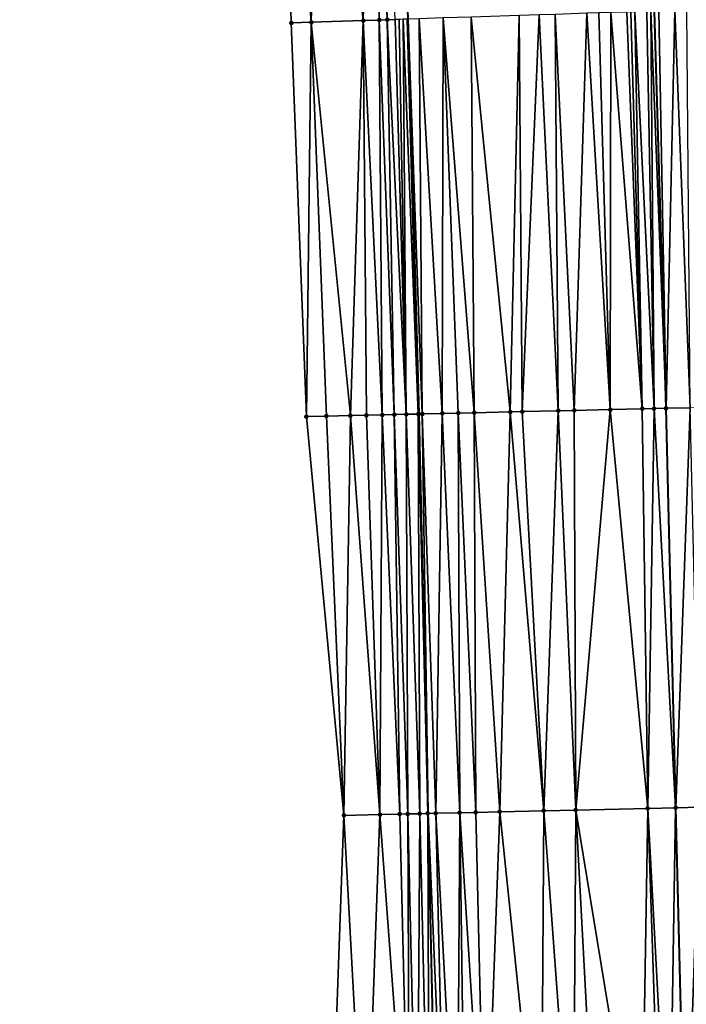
# Model space of a CAD drawing. Header units: feet. Extents: x 2004186 to 2014793, y 836912 to 864902.
# Tile 290 of 656: x 2010703 to 2010737, y 846071 to 846120. Entities that reach past the tile are written whole.
import ezdxf

# ---------------------------------------------------------------- set-up
doc = ezdxf.new("R2010")
doc.units = ezdxf.units.FT
doc.header["$LTSCALE"] = 100
doc.header["$MEASUREMENT"] = 0
for name, color, linetype, lineweight in [('EP_Travel Lane', 5, 'Continuous', 40), ('GPL_Skip Line', 2, 'Continuous', 40), ('Road Shots', 4, 'Continuous', 200), ('Road X-Section', 30, 'Continuous', 13)]:
    doc.layers.add(name, color=color, linetype=linetype, lineweight=lineweight)
doc.layers.add('I-77 SB_MM21-27-Surface-Border', color=7, linetype='Continuous')
doc.layers.add('I-77 SB_MM21-27-Surface-TIN', color=7, linetype='Continuous')

msp = doc.modelspace()

# ---------------------------------------------------------------- linework, layer by layer
at = {"layer": 'EP_Travel Lane'}
msp.add_polyline3d([(2010724.209326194, 846060.3758652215, 428.0537289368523), (2010723.753386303, 846080.3689233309, 428.2517148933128), (2010723.297373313, 846100.3651867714, 428.469045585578), (2010722.745390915, 846120.1288656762, 428.6808156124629), (2010722.035863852, 846140.0246772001, 428.8937888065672), (2010721.27883203, 846160.0091925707, 429.1314502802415), (2010720.521840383, 846179.992647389, 429.3332160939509), (2010719.675387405, 846199.7014885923, 429.5362671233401), (2010718.675036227, 846219.5879714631, 429.7332265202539), (2010717.633491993, 846239.5588796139, 429.9260795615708), (2010716.591799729, 846259.532626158, 430.1343189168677), (2010715.488567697, 846279.2288046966, 430.3187656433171), (2010714.272263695, 846299.1220992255, 430.5211998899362), (2010713.03382605, 846319.0825087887, 430.7109649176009), (2010711.795458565, 846339.0417875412, 430.8840660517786), (2010710.427281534, 846358.6636826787, 431.0598790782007), (2010708.84415915, 846378.5418675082, 431.2301920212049)], dxfattribs=at)
at = {"layer": 'GPL_Skip Line'}
msp.add_polyline3d([(2010736.632456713, 846060.6663841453, 428.5785453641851), (2010736.141218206, 846080.6587416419, 428.7518538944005), (2010735.649938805, 846100.6527634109, 428.9609458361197), (2010735.07565421, 846120.5306493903, 429.1917683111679), (2010734.370820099, 846140.4722424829, 429.4206150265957), (2010733.627090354, 846160.4566123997, 429.6511264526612), (2010732.883371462, 846180.4406906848, 429.8778622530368), (2010732.043851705, 846200.2876025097, 430.0763573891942), (2010731.056942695, 846220.2184990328, 430.2762261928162), (2010730.032519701, 846240.1905127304, 430.4479161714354), (2010729.008031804, 846260.1637917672, 430.6485454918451), (2010727.885105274, 846279.9966010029, 430.8501451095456), (2010726.615724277, 846299.9213576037, 431.0258756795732), (2010725.317350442, 846319.8776175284, 431.2128193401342), (2010724.018980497, 846339.8338176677, 431.3875627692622), (2010722.607946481, 846359.6180831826, 431.5534392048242), (2010721.029251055, 846379.5256798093, 431.7345156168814)], dxfattribs=at)
at = {"layer": 'I-77 SB_MM21-27-Surface-Border', "color": 3, "linetype": 'ByBlock', "lineweight": -2}
msp.add_polyline3d([(2010718.811779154, 846060.2494391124, 427.8474846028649), (2010719.536054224, 846080.2701218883, 428.0956971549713), (2010717.66095978, 846100.2333820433, 428.2913782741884), (2010716.904632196, 846119.9381924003, 428.4721580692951), (2010716.412664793, 846139.8203842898, 428.6782357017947), (2010715.878373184, 846159.8135823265, 428.898542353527), (2010714.344816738, 846179.7684063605, 429.0930542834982), (2010713.518286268, 846199.4092249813, 429.3143682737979), (2010712.734558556, 846219.2852482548, 429.4981682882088), (2010711.909887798, 846239.267281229, 429.6882742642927), (2010710.485811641, 846259.2223441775, 429.8715733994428), (2010709.374831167, 846278.8497887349, 430.0950534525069), (2010708.109426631, 846298.7226360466, 430.3143610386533), (2010707.807682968, 846318.7442170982, 430.4979723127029), (2010705.909413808, 846338.6604019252, 430.6411071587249), (2010704.709131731, 846358.2158184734, 430.8054678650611), (2010703.322665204, 846378.0962043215, 430.9856400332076)], dxfattribs=at)
at = {"layer": 'I-77 SB_MM21-27-Surface-TIN', "color": 128, "linetype": 'ByBlock', "lineweight": -2}
for points in [[(2010721.009638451, 846139.987229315, 428.8701028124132), (2010718.411347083, 846139.892977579, 428.7567112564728), (2010720.50271859, 846120.0555652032, 428.6090406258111)], [(2010721.009638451, 846139.987229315, 428.8701028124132), (2010720.50271859, 846120.0555652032, 428.6090406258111), (2010721.302294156, 846120.0816234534, 428.6417992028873)], [(2010721.209506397, 846139.9944963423, 428.8772179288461), (2010721.009638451, 846139.987229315, 428.8701028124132), (2010721.702080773, 846120.0946879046, 428.6548171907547)], [(2010721.009638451, 846139.987229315, 428.8701028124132), (2010721.302294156, 846120.0816234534, 428.6417992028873), (2010721.702080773, 846120.0946879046, 428.6548171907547)], [(2010721.209506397, 846139.9944963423, 428.8772179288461), (2010721.702080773, 846120.0946879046, 428.6548171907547), (2010722.101865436, 846120.1078115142, 428.6622062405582)], [(2010717.811742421, 846139.8711989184, 428.7332327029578), (2010716.412664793, 846139.8203842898, 428.6782357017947), (2010717.904101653, 846119.9707652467, 428.5131030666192)], [(2010716.412664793, 846139.8203842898, 428.6782357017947), (2010716.904632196, 846119.9381924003, 428.4721580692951), (2010717.904101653, 846119.9707652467, 428.5131030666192)], [(2010718.411347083, 846139.892977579, 428.7567112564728), (2010717.811742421, 846139.8711989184, 428.7332327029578), (2010717.904101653, 846119.9707652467, 428.5131030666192)], [(2010718.411347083, 846139.892977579, 428.7567112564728), (2010717.904101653, 846119.9707652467, 428.5131030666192), (2010720.50271859, 846120.0555652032, 428.6090406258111)], [(2010726.05867325, 846100.4293972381, 428.5849708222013), (2010725.899847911, 846120.231632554, 428.8135893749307), (2010724.500592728, 846120.1859683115, 428.762190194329)], [(2010727.858187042, 846100.4712422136, 428.660549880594), (2010728.298571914, 846120.3098889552, 428.9040959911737), (2010725.899847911, 846120.231632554, 428.8135893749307)], [(2010727.858187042, 846100.4712422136, 428.660549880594), (2010725.899847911, 846120.231632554, 428.8135893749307), (2010726.05867325, 846100.4293972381, 428.5849708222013)], [(2010728.458025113, 846100.4851846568, 428.6862136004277), (2010728.298571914, 846120.3098889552, 428.9040959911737), (2010727.858187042, 846100.4712422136, 428.660549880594)], [(2010728.458025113, 846100.4851846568, 428.6862136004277), (2010729.298038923, 846120.3425359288, 428.9379877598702), (2010728.298571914, 846120.3098889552, 428.9040959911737)], [(2010730.25753515, 846100.5271875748, 428.7491533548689), (2010729.298038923, 846120.3425359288, 428.9379877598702), (2010728.458025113, 846100.4851846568, 428.6862136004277)], [(2010730.25753515, 846100.5271875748, 428.7491533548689), (2010730.097615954, 846120.3685498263, 428.9749664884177), (2010729.298038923, 846120.3425359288, 428.9379877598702)], [(2010731.057318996, 846100.5457879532, 428.7825350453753), (2010731.696771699, 846120.4205266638, 429.0537725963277), (2010730.097615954, 846120.3685498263, 428.9749664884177)], [(2010731.057318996, 846100.5457879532, 428.7825350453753), (2010730.097615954, 846120.3685498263, 428.9749664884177), (2010730.25753515, 846100.5271875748, 428.7491533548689)], [(2010732.856834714, 846100.5875519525, 428.8645942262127), (2010731.696771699, 846120.4205266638, 429.0537725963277), (2010731.057318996, 846100.5457879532, 428.7825350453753)], [(2010732.856834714, 846100.5875519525, 428.8645942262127), (2010732.296454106, 846120.4400481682, 429.0804522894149), (2010731.696771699, 846120.4205266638, 429.0537725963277)], [(2010732.856834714, 846100.5875519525, 428.8645942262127), (2010732.896135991, 846120.4595854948, 429.1056264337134), (2010732.296454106, 846120.4400481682, 429.0804522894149)], [(2010734.456401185, 846100.6248040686, 428.9272476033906), (2010732.896135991, 846120.4595854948, 429.1056264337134), (2010732.856834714, 846100.5875519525, 428.8645942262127)], [(2010734.456401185, 846100.6248040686, 428.9272476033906), (2010733.695715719, 846120.4855177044, 429.1503778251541), (2010732.896135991, 846120.4595854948, 429.1056264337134)], [(2010734.456401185, 846100.6248040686, 428.9272476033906), (2010733.895609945, 846120.492022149, 429.1595301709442), (2010733.695715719, 846120.4855177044, 429.1503778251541)], [(2010734.456401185, 846100.6248040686, 428.9272476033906), (2010734.095503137, 846120.4985578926, 429.1657044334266), (2010733.895609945, 846120.492022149, 429.1595301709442)], [(2010735.056236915, 846100.63884494, 428.9450346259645), (2010734.695180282, 846120.5182387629, 429.1772203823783), (2010734.095503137, 846120.4985578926, 429.1657044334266)], [(2010735.056236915, 846100.63884494, 428.9450346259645), (2010734.095503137, 846120.4985578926, 429.1657044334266), (2010734.456401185, 846100.6248040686, 428.9272476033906)], [(2010735.056236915, 846100.63884494, 428.9450346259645), (2010734.895073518, 846120.5247731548, 429.183523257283), (2010734.695180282, 846120.5182387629, 429.1772203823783)], [(2010734.895073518, 846120.5247731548, 429.183523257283), (2010735.649938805, 846100.6527634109, 428.9609458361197), (2010735.07565421, 846120.5306493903, 429.1917683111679)], [(2010735.056236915, 846100.63884494, 428.9450346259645), (2010735.649938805, 846100.6527634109, 428.9609458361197), (2010734.895073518, 846120.5247731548, 429.183523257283)], [(2010735.656072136, 846100.652907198, 428.961110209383), (2010735.294861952, 846120.5377825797, 429.2017770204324), (2010735.07565421, 846120.5306493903, 429.1917683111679)], [(2010735.656072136, 846100.652907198, 428.961110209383), (2010735.07565421, 846120.5306493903, 429.1917683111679), (2010735.649938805, 846100.6527634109, 428.9609458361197)], [(2010735.656072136, 846100.652907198, 428.961110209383), (2010736.094440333, 846120.5637555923, 429.2426459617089), (2010735.294861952, 846120.5377825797, 429.2017770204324)], [(2010736.855748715, 846100.6807737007, 429.0139088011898), (2010736.094440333, 846120.5637555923, 429.2426459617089), (2010735.656072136, 846100.652907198, 428.961110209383)], [(2010736.855748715, 846100.6807737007, 429.0139088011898), (2010736.694121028, 846120.5833289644, 429.2643904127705), (2010736.094440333, 846120.5637555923, 429.2426459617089)], [(2010717.66095978, 846100.2333820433, 428.2913782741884), (2010717.904101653, 846119.9707652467, 428.5131030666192), (2010716.904632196, 846119.9381924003, 428.4721580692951)], [(2010718.660687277, 846100.2567296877, 428.325329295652), (2010717.904101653, 846119.9707652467, 428.5131030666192), (2010717.66095978, 846100.2333820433, 428.2913782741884)], [(2010719.860359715, 846100.284770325, 428.3641927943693), (2010720.50271859, 846120.0555652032, 428.6090406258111), (2010717.904101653, 846119.9707652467, 428.5131030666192)], [(2010719.860359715, 846100.284770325, 428.3641927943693), (2010717.904101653, 846119.9707652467, 428.5131030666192), (2010718.660687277, 846100.2567296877, 428.325329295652)], [(2010720.6601426, 846100.303411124, 428.3943398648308), (2010720.50271859, 846120.0555652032, 428.6090406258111), (2010719.860359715, 846100.284770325, 428.3641927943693)], [(2010721.45992387, 846100.3221197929, 428.4190556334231), (2010721.302294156, 846120.0816234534, 428.6417992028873), (2010720.50271859, 846120.0555652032, 428.6090406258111)], [(2010721.45992387, 846100.3221197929, 428.4190556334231), (2010720.50271859, 846120.0555652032, 428.6090406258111), (2010720.6601426, 846100.303411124, 428.3943398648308)], [(2010722.059760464, 846100.3361243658, 428.4397474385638), (2010721.702080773, 846120.0946879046, 428.6548171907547), (2010721.302294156, 846120.0816234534, 428.6417992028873)], [(2010722.059760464, 846100.3361243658, 428.4397474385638), (2010721.302294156, 846120.0816234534, 428.6417992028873), (2010721.45992387, 846100.3221197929, 428.4190556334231)], [(2010722.65959516, 846100.3502087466, 428.4540526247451), (2010722.101865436, 846120.1078115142, 428.6622062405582), (2010721.702080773, 846120.0946879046, 428.6548171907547)], [(2010722.65959516, 846100.3502087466, 428.4540526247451), (2010721.702080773, 846120.0946879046, 428.6548171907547), (2010722.059760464, 846100.3361243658, 428.4397474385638)], [(2010722.65959516, 846100.3502087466, 428.4540526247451), (2010722.301757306, 846120.1143873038, 428.664570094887), (2010722.101865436, 846120.1078115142, 428.6622062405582)], [(2010722.65959516, 846100.3502087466, 428.4540526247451), (2010722.501650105, 846120.1209349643, 428.669610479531), (2010722.301757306, 846120.1143873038, 428.664570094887)], [(2010723.259429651, 846100.3643017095, 428.467671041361), (2010722.701544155, 846120.1274447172, 428.678257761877), (2010722.501650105, 846120.1209349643, 428.669610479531)], [(2010723.259429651, 846100.3643017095, 428.467671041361), (2010722.501650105, 846120.1209349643, 428.669610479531), (2010722.65959516, 846100.3502087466, 428.4540526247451)], [(2010723.259429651, 846100.3643017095, 428.467671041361), (2010722.745390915, 846120.1288656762, 428.6808156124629), (2010722.701544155, 846120.1274447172, 428.678257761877)], [(2010723.459375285, 846100.3689655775, 428.4749142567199), (2010723.301229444, 846120.1468789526, 428.7132410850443), (2010722.745390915, 846120.1288656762, 428.6808156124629)], [(2010723.259429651, 846100.3643017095, 428.467671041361), (2010723.297373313, 846100.3651867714, 428.469045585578), (2010722.745390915, 846120.1288656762, 428.6808156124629)], [(2010723.459375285, 846100.3689655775, 428.4749142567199), (2010722.745390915, 846120.1288656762, 428.6808156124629), (2010723.297373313, 846100.3651867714, 428.469045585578)], [(2010724.459107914, 846100.3920973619, 428.5261394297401), (2010724.500592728, 846120.1859683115, 428.762190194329), (2010723.301229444, 846120.1468789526, 428.7132410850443)], [(2010724.459107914, 846100.3920973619, 428.5261394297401), (2010723.301229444, 846120.1468789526, 428.7132410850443), (2010723.459375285, 846100.3689655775, 428.4749142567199)], [(2010725.258890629, 846100.4107453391, 428.5557120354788), (2010724.500592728, 846120.1859683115, 428.762190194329), (2010724.459107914, 846100.3920973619, 428.5261394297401)], [(2010726.05867325, 846100.4293972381, 428.5849708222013), (2010724.500592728, 846120.1859683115, 428.762190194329), (2010725.258890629, 846100.4107453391, 428.5557120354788)], [(2010730.25753515, 846100.5271875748, 428.7491533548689), (2010728.458025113, 846100.4851846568, 428.6862136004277), (2010729.533318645, 846080.5040418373, 428.4961679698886)], [(2010730.25753515, 846100.5271875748, 428.7491533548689), (2010729.533318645, 846080.5040418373, 428.4961679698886), (2010731.132879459, 846080.5415318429, 428.5536219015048)], [(2010731.057318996, 846100.5457879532, 428.7825350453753), (2010730.25753515, 846100.5271875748, 428.7491533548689), (2010731.132879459, 846080.5415318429, 428.5536219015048)], [(2010732.856834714, 846100.5875519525, 428.8645942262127), (2010731.057318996, 846100.5457879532, 428.7825350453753), (2010731.132879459, 846080.5415318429, 428.5536219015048)], [(2010732.856834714, 846100.5875519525, 428.8645942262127), (2010731.132879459, 846080.5415318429, 428.5536219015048), (2010734.731895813, 846080.6256941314, 428.702945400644)], [(2010734.456401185, 846100.6248040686, 428.9272476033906), (2010732.856834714, 846100.5875519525, 428.8645942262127), (2010734.731895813, 846080.6256941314, 428.702945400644)], [(2010735.056236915, 846100.63884494, 428.9450346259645), (2010734.456401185, 846100.6248040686, 428.9272476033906), (2010734.731895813, 846080.6256941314, 428.702945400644)], [(2010735.056236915, 846100.63884494, 428.9450346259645), (2010734.731895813, 846080.6256941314, 428.702945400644), (2010736.131511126, 846080.6585146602, 428.7514493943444)], [(2010735.056236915, 846100.63884494, 428.9450346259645), (2010736.131511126, 846080.6585146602, 428.7514493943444), (2010735.649938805, 846100.6527634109, 428.9609458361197)], [(2010735.656072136, 846100.652907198, 428.961110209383), (2010735.649938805, 846100.6527634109, 428.9609458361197), (2010736.141218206, 846080.6587416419, 428.7518538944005)], [(2010736.131511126, 846080.6585146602, 428.7514493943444), (2010736.141218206, 846080.6587416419, 428.7518538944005), (2010735.649938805, 846100.6527634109, 428.9609458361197)], [(2010736.855748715, 846100.6807737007, 429.0139088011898), (2010735.656072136, 846100.652907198, 428.961110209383), (2010736.141218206, 846080.6587416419, 428.7518538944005)], [(2010736.855748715, 846100.6807737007, 429.0139088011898), (2010736.141218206, 846080.6587416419, 428.7518538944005), (2010737.331183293, 846080.6865667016, 428.8014404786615)], [(2010718.660687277, 846100.2567296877, 428.325329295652), (2010717.66095978, 846100.2333820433, 428.2913782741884), (2010719.536054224, 846080.2701218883, 428.0956971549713)], [(2010719.860359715, 846100.284770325, 428.3641927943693), (2010718.660687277, 846100.2567296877, 428.325329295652), (2010719.536054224, 846080.2701218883, 428.0956971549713)], [(2010719.860359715, 846100.284770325, 428.3641927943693), (2010719.536054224, 846080.2701218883, 428.0956971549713), (2010721.335562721, 846080.3121896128, 428.1717735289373)], [(2010720.6601426, 846100.303411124, 428.3943398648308), (2010719.860359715, 846100.284770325, 428.3641927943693), (2010721.335562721, 846080.3121896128, 428.1717735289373)], [(2010721.45992387, 846100.3221197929, 428.4190556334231), (2010720.6601426, 846100.303411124, 428.3943398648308), (2010721.335562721, 846080.3121896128, 428.1717735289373)], [(2010721.45992387, 846100.3221197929, 428.4190556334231), (2010721.335562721, 846080.3121896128, 428.1717735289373), (2010722.335290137, 846080.3355406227, 428.2161409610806)], [(2010722.059760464, 846100.3361243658, 428.4397474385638), (2010721.45992387, 846100.3221197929, 428.4190556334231), (2010722.335290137, 846080.3355406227, 428.2161409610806)], [(2010722.65959516, 846100.3502087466, 428.4540526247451), (2010722.059760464, 846100.3361243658, 428.4397474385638), (2010722.735179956, 846080.3449292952, 428.2287997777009)], [(2010722.059760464, 846100.3361243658, 428.4397474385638), (2010722.335290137, 846080.3355406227, 428.2161409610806), (2010722.735179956, 846080.3449292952, 428.2287997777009)], [(2010723.259429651, 846100.3643017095, 428.467671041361), (2010722.65959516, 846100.3502087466, 428.4540526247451), (2010723.335012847, 846080.359089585, 428.2396415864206)], [(2010722.65959516, 846100.3502087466, 428.4540526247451), (2010722.735179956, 846080.3449292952, 428.2287997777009), (2010723.335012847, 846080.359089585, 428.2396415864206)], [(2010723.259429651, 846100.3643017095, 428.467671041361), (2010723.753386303, 846080.3689233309, 428.2517148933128), (2010723.297373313, 846100.3651867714, 428.469045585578)], [(2010723.259429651, 846100.3643017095, 428.467671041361), (2010723.734902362, 846080.3684910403, 428.2509529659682), (2010723.753386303, 846080.3689233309, 428.2517148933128)], [(2010723.259429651, 846100.3643017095, 428.467671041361), (2010723.335012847, 846080.359089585, 428.2396415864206), (2010723.734902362, 846080.3684910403, 428.2509529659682)], [(2010723.459375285, 846100.3689655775, 428.4749142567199), (2010723.297373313, 846100.3651867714, 428.469045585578), (2010723.753386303, 846080.3689233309, 428.2517148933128)], [(2010724.459107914, 846100.3920973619, 428.5261394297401), (2010723.459375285, 846100.3689655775, 428.4749142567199), (2010724.134793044, 846080.3778434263, 428.2674368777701)], [(2010723.459375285, 846100.3689655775, 428.4749142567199), (2010723.753386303, 846080.3689233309, 428.2517148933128), (2010724.134793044, 846080.3778434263, 428.2674368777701)], [(2010724.459107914, 846100.3920973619, 428.5261394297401), (2010724.134793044, 846080.3778434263, 428.2674368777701), (2010725.334466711, 846080.4058323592, 428.3240804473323)], [(2010725.258890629, 846100.4107453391, 428.5557120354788), (2010724.459107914, 846100.3920973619, 428.5261394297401), (2010725.334466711, 846080.4058323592, 428.3240804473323)], [(2010726.05867325, 846100.4293972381, 428.5849708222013), (2010725.258890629, 846100.4107453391, 428.5557120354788), (2010726.13424775, 846080.4245507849, 428.3556089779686)], [(2010725.258890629, 846100.4107453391, 428.5557120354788), (2010725.334466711, 846080.4058323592, 428.3240804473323), (2010726.13424775, 846080.4245507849, 428.3556089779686)], [(2010727.858187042, 846100.4712422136, 428.660549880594), (2010726.05867325, 846100.4293972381, 428.5849708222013), (2010727.333919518, 846080.4526195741, 428.4038346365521)], [(2010726.05867325, 846100.4293972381, 428.5849708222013), (2010726.13424775, 846080.4245507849, 428.3556089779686), (2010727.333919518, 846080.4526195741, 428.4038346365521)], [(2010727.858187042, 846100.4712422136, 428.660549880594), (2010727.333919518, 846080.4526195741, 428.4038346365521), (2010729.533318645, 846080.5040418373, 428.4961679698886)], [(2010728.458025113, 846100.4851846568, 428.6862136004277), (2010727.858187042, 846100.4712422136, 428.660549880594), (2010729.533318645, 846080.5040418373, 428.4961679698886)], [(2010721.335562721, 846080.3121896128, 428.1717735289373), (2010719.536054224, 846080.2701218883, 428.0956971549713), (2010720.611286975, 846060.2915352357, 427.9219957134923)], [(2010721.335562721, 846080.3121896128, 428.1717735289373), (2010720.611286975, 846060.2915352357, 427.9219957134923), (2010722.810687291, 846060.3429074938, 428.0215079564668)], [(2010722.335290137, 846080.3355406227, 428.2161409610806), (2010721.335562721, 846080.3121896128, 428.1717735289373), (2010722.810687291, 846060.3429074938, 428.0215079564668)], [(2010722.735179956, 846080.3449292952, 428.2287997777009), (2010722.335290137, 846080.3355406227, 428.2161409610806), (2010722.810687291, 846060.3429074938, 428.0215079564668)], [(2010723.335012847, 846080.359089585, 428.2396415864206), (2010722.735179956, 846080.3449292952, 428.2287997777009), (2010723.210577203, 846060.3522922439, 428.0348357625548)], [(2010722.735179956, 846080.3449292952, 428.2287997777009), (2010722.810687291, 846060.3429074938, 428.0215079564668), (2010723.210577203, 846060.3522922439, 428.0348357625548)], [(2010723.335012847, 846080.359089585, 428.2396415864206), (2010723.210577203, 846060.3522922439, 428.0348357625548), (2010723.810410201, 846060.3664480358, 428.0463727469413)], [(2010723.734902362, 846080.3684910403, 428.2509529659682), (2010723.335012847, 846080.359089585, 428.2396415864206), (2010723.810410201, 846060.3664480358, 428.0463727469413)], [(2010723.734902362, 846080.3684910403, 428.2509529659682), (2010724.209326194, 846060.3758652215, 428.0537289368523), (2010723.753386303, 846080.3689233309, 428.2517148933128)], [(2010723.734902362, 846080.3684910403, 428.2509529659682), (2010723.810410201, 846060.3664480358, 428.0463727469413), (2010724.209326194, 846060.3758652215, 428.0537289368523)], [(2010724.134793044, 846080.3778434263, 428.2674368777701), (2010723.753386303, 846080.3689233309, 428.2517148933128), (2010724.610189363, 846060.3852453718, 428.0700366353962)], [(2010724.210298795, 846060.3758881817, 428.053746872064), (2010723.753386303, 846080.3689233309, 428.2517148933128), (2010724.209326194, 846060.3758652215, 428.0537289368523)], [(2010724.610189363, 846060.3852453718, 428.0700366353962), (2010723.753386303, 846080.3689233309, 428.2517148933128), (2010724.210298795, 846060.3758881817, 428.053746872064)], [(2010725.334466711, 846080.4058323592, 428.3240804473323), (2010724.134793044, 846080.3778434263, 428.2674368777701), (2010725.210027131, 846060.3992005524, 428.1031342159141)], [(2010724.134793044, 846080.3778434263, 428.2674368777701), (2010724.610189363, 846060.3852453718, 428.0700366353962), (2010725.210027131, 846060.3992005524, 428.1031342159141)], [(2010725.334466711, 846080.4058323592, 428.3240804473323), (2010725.210027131, 846060.3992005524, 428.1031342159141), (2010725.609919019, 846060.4085022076, 428.125392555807)], [(2010726.13424775, 846080.4245507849, 428.3556089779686), (2010725.334466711, 846080.4058323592, 428.3240804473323), (2010726.609646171, 846060.43186436, 428.1694296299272)], [(2010725.334466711, 846080.4058323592, 428.3240804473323), (2010725.609919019, 846060.4085022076, 428.125392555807), (2010726.609646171, 846060.43186436, 428.1694296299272)], [(2010727.333919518, 846080.4526195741, 428.4038346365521), (2010726.13424775, 846080.4245507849, 428.3556089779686), (2010726.609646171, 846060.43186436, 428.1694296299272)], [(2010727.333919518, 846080.4526195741, 428.4038346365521), (2010726.609646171, 846060.43186436, 428.1694296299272), (2010729.40887996, 846060.497372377, 428.2826319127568)], [(2010729.533318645, 846080.5040418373, 428.4961679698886), (2010727.333919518, 846080.4526195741, 428.4038346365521), (2010729.40887996, 846060.497372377, 428.2826319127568)], [(2010729.533318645, 846080.5040418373, 428.4961679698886), (2010729.40887996, 846060.497372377, 428.2826319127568), (2010731.008440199, 846060.534886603, 428.3386056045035)], [(2010731.132879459, 846080.5415318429, 428.5536219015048), (2010729.533318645, 846080.5040418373, 428.4961679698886), (2010731.008440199, 846060.534886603, 428.3386056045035)], [(2010731.132879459, 846080.5415318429, 428.5536219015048), (2010731.008440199, 846060.534886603, 428.3386056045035), (2010732.208112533, 846060.5629315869, 428.3903322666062)], [(2010734.731895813, 846080.6256941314, 428.702945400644), (2010731.132879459, 846080.5415318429, 428.5536219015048), (2010734.407512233, 846060.6143297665, 428.487058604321)], [(2010731.132879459, 846080.5415318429, 428.5536219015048), (2010732.208112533, 846060.5629315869, 428.3903322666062), (2010734.407512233, 846060.6143297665, 428.487058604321)], [(2010734.731895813, 846080.6256941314, 428.702945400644), (2010734.407512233, 846060.6143297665, 428.487058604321), (2010735.407240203, 846060.6376574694, 428.5347981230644)], [(2010736.131511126, 846080.6585146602, 428.7514493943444), (2010734.731895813, 846080.6256941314, 428.702945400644), (2010735.807130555, 846060.6470237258, 428.5501135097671)], [(2010734.731895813, 846080.6256941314, 428.702945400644), (2010735.407240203, 846060.6376574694, 428.5347981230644), (2010735.807130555, 846060.6470237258, 428.5501135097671)], [(2010736.131511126, 846080.6585146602, 428.7514493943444), (2010735.807130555, 846060.6470237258, 428.5501135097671), (2010736.632456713, 846060.6663841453, 428.5785453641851)], [(2010736.131511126, 846080.6585146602, 428.7514493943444), (2010736.632456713, 846060.6663841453, 428.5785453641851), (2010736.141218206, 846080.6587416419, 428.7518538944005)], [(2010737.331183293, 846080.6865667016, 428.8014404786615), (2010736.141218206, 846080.6587416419, 428.7518538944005), (2010736.632456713, 846060.6663841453, 428.5785453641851)], [(2010737.331183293, 846080.6865667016, 428.8014404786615), (2010736.632456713, 846060.6663841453, 428.5785453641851), (2010738.206470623, 846060.7033072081, 428.6327689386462)], [(2010719.536054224, 846080.2701218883, 428.0956971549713), (2010718.811779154, 846060.2494391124, 427.8474846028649), (2010720.611286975, 846060.2915352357, 427.9219957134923)]]:
    msp.add_3dface(points, dxfattribs=at)
at = {"layer": 'Road Shots', "lineweight": 100}
for p in [(2010716.904632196, 846119.9381924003, 428.4721580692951), (2010717.904101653, 846119.9707652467, 428.5131030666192), (2010720.50271859, 846120.0555652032, 428.6090406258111), (2010721.302294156, 846120.0816234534, 428.6417992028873), (2010721.702080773, 846120.0946879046, 428.6548171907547), (2010730.25753515, 846100.5271875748, 428.7491533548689), (2010731.057318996, 846100.5457879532, 428.7825350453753), (2010732.856834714, 846100.5875519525, 428.8645942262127), (2010734.456401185, 846100.6248040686, 428.9272476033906), (2010735.056236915, 846100.63884494, 428.9450346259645), (2010735.656072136, 846100.652907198, 428.961110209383), (2010717.66095978, 846100.2333820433, 428.2913782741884), (2010718.660687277, 846100.2567296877, 428.325329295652), (2010719.860359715, 846100.284770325, 428.3641927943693), (2010720.6601426, 846100.303411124, 428.3943398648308), (2010721.45992387, 846100.3221197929, 428.4190556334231), (2010722.059760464, 846100.3361243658, 428.4397474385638), (2010722.65959516, 846100.3502087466, 428.4540526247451), (2010723.259429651, 846100.3643017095, 428.467671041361), (2010723.459375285, 846100.3689655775, 428.4749142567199), (2010724.459107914, 846100.3920973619, 428.5261394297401), (2010725.258890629, 846100.4107453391, 428.5557120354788), (2010726.05867325, 846100.4293972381, 428.5849708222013), (2010727.858187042, 846100.4712422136, 428.660549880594), (2010728.458025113, 846100.4851846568, 428.6862136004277), (2010721.335562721, 846080.3121896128, 428.1717735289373), (2010722.335290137, 846080.3355406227, 428.2161409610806), (2010722.735179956, 846080.3449292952, 428.2287997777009), (2010723.335012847, 846080.359089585, 428.2396415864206), (2010723.734902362, 846080.3684910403, 428.2509529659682), (2010724.134793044, 846080.3778434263, 428.2674368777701), (2010725.334466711, 846080.4058323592, 428.3240804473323), (2010726.13424775, 846080.4245507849, 428.3556089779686), (2010727.333919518, 846080.4526195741, 428.4038346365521), (2010729.533318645, 846080.5040418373, 428.4961679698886), (2010731.132879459, 846080.5415318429, 428.5536219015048), (2010734.731895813, 846080.6256941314, 428.702945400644), (2010736.131511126, 846080.6585146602, 428.7514493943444), (2010719.536054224, 846080.2701218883, 428.0956971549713)]:
    msp.add_point(p, dxfattribs=at)
at = {"layer": 'Road X-Section', "extrusion": (-0.0330013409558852, 0.9993999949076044, 0.0105148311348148), "elevation": 779260.4130975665, "flags": 128}
msp.add_lwpolyline([(-2037546.197192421, -7765.748804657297), (-2037547.197192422, -7765.707857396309), (-2037549.797192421, -7765.61191453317), (-2037550.597192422, -7765.579154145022), (-2037550.997192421, -7765.566135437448), (-2037551.397192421, -7765.55874597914), (-2037551.597192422, -7765.55638199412), (-2037551.797192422, -7765.551341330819), (-2037551.997192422, -7765.542693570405), (-2037552.597192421, -7765.507708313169), (-2037553.797192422, -7765.458756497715), (-2037555.197192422, -7765.407354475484), (-2037557.597192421, -7765.316842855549), (-2037558.597192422, -7765.28294921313), (-2037559.397192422, -7765.245968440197), (-2037560.997192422, -7765.167157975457), (-2037561.597192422, -7765.140476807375), (-2037562.197192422, -7765.11530127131), (-2037562.997192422, -7765.070547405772), (-2037563.197192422, -7765.061394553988), (-2037563.397192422, -7765.055219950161), (-2037563.997192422, -7765.043703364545), (-2037564.197192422, -7765.037400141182), (-2037564.597192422, -7765.019145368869), (-2037565.397192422, -7764.978274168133), (-2037565.997192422, -7764.956528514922), (-2037567.197192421, -7764.921014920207), (-2037568.397192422, -7764.879260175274), (-2037570.797192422, -7764.783191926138), (-2037572.397192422, -7764.720714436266), (-2037573.997192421, -7764.650014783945), (-2037574.797192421, -7764.612568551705), (-2037575.397192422, -7764.589315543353), (-2037577.397192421, -7764.525166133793), (-2037578.397192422, -7764.4863355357), (-2037580.597192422, -7764.387591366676), (-2037582.797192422, -7764.301602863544), (-2037583.997192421, -7764.254732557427), (-2037585.597192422, -7764.188274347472), (-2037586.797192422, -7764.139893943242), (-2037587.797192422, -7764.103542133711), (-2037588.197192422, -7764.08407323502), (-2037588.597192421, -7764.057843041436), (-2037588.797192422, -7764.04655220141), (-2037589.197192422, -7764.03321784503), (-2037589.797192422, -7764.013392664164), (-2037590.397192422, -7763.985900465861), (-2037590.997192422, -7763.958637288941), (-2037591.797192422, -7763.930882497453), (-2037593.597192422, -7763.873879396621), (-2037593.997192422, -7763.859098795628)], dxfattribs=at)
at = {"layer": 'Road X-Section', "extrusion": (-0.02377004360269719, 0.9996393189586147, 0.01249868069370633), "elevation": 798005.567672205, "flags": 128}
msp.add_lwpolyline([(-2030262.859659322, -9546.471093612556), (-2030263.859659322, -9546.437139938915), (-2030265.059659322, -9546.398273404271), (-2030265.859659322, -9546.368123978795), (-2030266.659659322, -9546.34340627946), (-2030267.259659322, -9546.322712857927), (-2030267.859659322, -9546.308406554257), (-2030268.459659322, -9546.2947870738), (-2030268.659659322, -9546.28754329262), (-2030269.659659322, -9546.23631411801), (-2030270.459659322, -9546.206739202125), (-2030271.259659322, -9546.177478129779), (-2030273.059659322, -9546.101893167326), (-2030273.659659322, -9546.076227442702), (-2030275.459659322, -9546.013282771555), (-2030276.259659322, -9545.979898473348), (-2030278.059659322, -9545.897832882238), (-2030279.659659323, -9545.835174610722), (-2030280.259659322, -9545.817386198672), (-2030280.859659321, -9545.801309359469), (-2030282.059659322, -9545.748506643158), (-2030282.859659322, -9545.719706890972), (-2030284.259659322, -9545.674820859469), (-2030285.259659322, -9545.635806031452), (-2030286.659659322, -9545.575572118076), (-2030287.859659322, -9545.533901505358), (-2030289.459659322, -9545.469753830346), (-2030290.459659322, -9545.42712282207), (-2030291.459659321, -9545.380813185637), (-2030292.259659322, -9545.350359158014), (-2030294.059659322, -9545.291577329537), (-2030296.459659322, -9545.1905859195), (-2030297.659659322, -9545.135520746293), (-2030299.259659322, -9545.06656102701), (-2030300.859659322, -9545.007624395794), (-2030303.059659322, -9544.912960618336), (-2030303.659659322, -9544.891672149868), (-2030304.459659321, -9544.868493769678), (-2030304.659659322, -9544.859588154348), (-2030305.259659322, -9544.823936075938), (-2030305.659659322, -9544.804743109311), (-2030306.859659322, -9544.75440643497), (-2030307.859659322, -9544.715875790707), (-2030308.859659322, -9544.677975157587), (-2030310.259659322, -9544.634498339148), (-2030310.459659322, -9544.628887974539)], dxfattribs=at)
at = {"layer": 'Road X-Section', "extrusion": (-0.02377083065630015, 0.9996724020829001, 0.009488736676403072), "elevation": 798010.6844861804, "flags": 128}
msp.add_lwpolyline([(-2030264.259964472, -7144.339184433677), (-2030266.059964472, -7144.263104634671), (-2030267.059964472, -7144.218735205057), (-2030267.459964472, -7144.206075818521), (-2030268.059964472, -7144.195233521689), (-2030268.459964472, -7144.183921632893), (-2030268.859964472, -7144.167436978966), (-2030270.059964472, -7144.110790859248), (-2030270.859964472, -7144.079260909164), (-2030272.059964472, -7144.031033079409), (-2030274.259964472, -7143.938695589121), (-2030275.859964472, -7143.881239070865), (-2030279.459964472, -7143.731908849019), (-2030280.859964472, -7143.683402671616), (-2030282.059964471, -7143.633409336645), (-2030283.459964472, -7143.585432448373), (-2030284.459964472, -7143.548102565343), (-2030285.659964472, -7143.505556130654), (-2030286.859964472, -7143.456585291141), (-2030288.059964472, -7143.415333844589), (-2030289.259964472, -7143.36728445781), (-2030291.459964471, -7143.274833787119), (-2030294.259964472, -7143.175318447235), (-2030297.459964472, -7143.036562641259), (-2030301.659964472, -7142.866331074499), (-2030303.059964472, -7142.80946682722), (-2030304.259964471, -7142.765971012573), (-2030304.859964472, -7142.735980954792), (-2030305.659964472, -7142.690175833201), (-2030306.059964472, -7142.671823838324), (-2030306.659964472, -7142.649548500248), (-2030307.459964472, -7142.613210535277), (-2030309.859964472, -7142.53166969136), (-2030310.259964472, -7142.520403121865)], dxfattribs=at)

doc.saveas('drawing.dxf')
